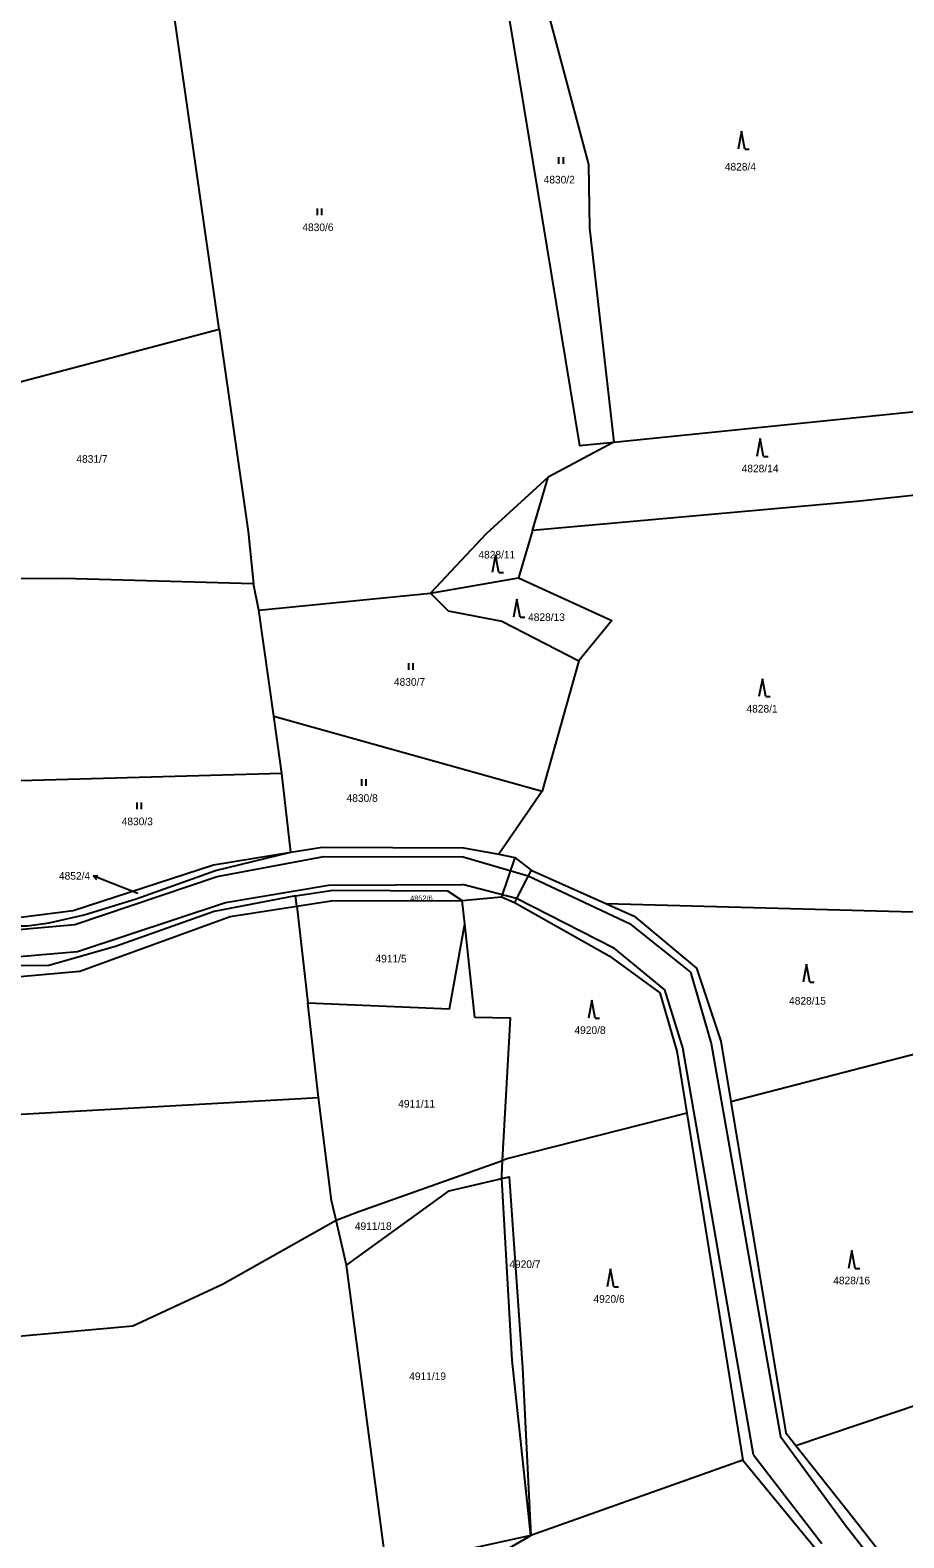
# Model space of a CAD drawing. Extents: x -733394 to -722299, y -1082822 to -1075049.
# Drawn here: x -724816.4 to -724621.4, y -1079454.3 to -1079117.9 of the extents above; entities that cross this region are included whole.
import ezdxf

# ---------------------------------------------------------------- set-up
doc = ezdxf.new("R2010")
doc.units = 0
for name, color, linetype in [('Hranice parcel', 7, 'Continuous'), ('Parcelní čísla', 7, 'Continuous'), ('Pop  PČ popisy', 7, 'Continuous'), ('Vnitřní kresba', 7, 'Continuous'), ('Značky kultur', 7, 'Continuous')]:
    doc.layers.add(name, color=color, linetype=linetype)

msp = doc.modelspace()

# ---------------------------------------------------------------- linework, layer by layer
at = {"layer": 'Hranice parcel'}
for p, q in [((-724774.25, -1079184.64), (-724784.96, -1079109.76)), ((-724846.23, -1079203.71), (-724774.25, -1079184.64)), ((-724686.12, -1079209.86), (-724609.05, -1079202.01)), ((-724686.12, -1079209.86), (-724700.82, -1079217.7)), ((-724704.34, -1079229.6), (-724700.82, -1079217.7)), ((-724704.34, -1079229.6), (-724707.45, -1079240.11)), ((-724766.57, -1079241.48), (-724809.02, -1079240.28)), ((-724727.08, -1079243.57), (-724707.45, -1079240.11)), ((-724765.38, -1079247.33), (-724766.57, -1079241.48)), ((-724765.38, -1079247.33), (-724727.08, -1079243.57)), ((-724762.05, -1079271.02), (-724765.38, -1079247.33)), ((-724693.99, -1079258.68), (-724702.12, -1079287.76)), ((-724760.25, -1079283.8), (-724762.05, -1079271.02)), ((-724762.05, -1079271.02), (-724702.12, -1079287.76)), ((-724760.25, -1079283.8), (-724855.94, -1079286.45)), ((-724758.27, -1079301.38), (-724760.25, -1079283.8)), ((-724702.12, -1079287.76), (-724711.83, -1079301.83)), ((-724756.92, -1079313.39), (-724757.18, -1079311.07)), ((-724756.92, -1079313.39), (-724754.48, -1079334.97)), ((-724719.43, -1079317.32), (-724719.99, -1079312.12)), ((-724687.95, -1079312.79), (-724604.12, -1079315.09)), ((-724717.2, -1079338.21), (-724719.43, -1079317.32)), ((-724752.1, -1079356.07), (-724754.48, -1079334.97)), ((-724660.05, -1079357.01), (-724602.38, -1079342.01)), ((-724669.88, -1079359.59), (-724657.34, -1079436.98)), ((-724711.19, -1079373.51), (-724711, -1079370.17)), ((-724711.15, -1079374.16), (-724711.19, -1079373.51)), ((-724708.87, -1079414.67), (-724711.15, -1079374.16)), ((-724745.85, -1079393.48), (-724748.12, -1079383.47)), ((-724704.65, -1079453.8), (-724708.87, -1079414.67)), ((-724657.34, -1079436.98), (-724704.65, -1079453.8)), ((-724721.15, -1079463.29), (-724704.65, -1079453.8))]:
    msp.add_line(p, q, dxfattribs=at)
for points in [[(-724711.56, -1079103.08), (-724693.78, -1079210.64), (-724686.12, -1079209.86)], [(-724702.35, -1079102.02), (-724701.92, -1079109.87), (-724691.84, -1079147.88), (-724691.55, -1079162.1), (-724686.12, -1079209.86)], [(-724774.25, -1079184.64), (-724767.8, -1079229.79), (-724766.57, -1079241.48)], [(-724700.82, -1079217.7), (-724714.65, -1079230.35), (-724727.08, -1079243.57)], [(-724611.16, -1079220.88), (-724631.88, -1079223.1), (-724704.34, -1079229.6)], [(-724809.02, -1079240.28), (-724820.31, -1079240.39), (-724841.43, -1079226.71), (-724843.01, -1079226.53)], [(-724707.45, -1079240.11), (-724686.59, -1079249.68), (-724693.99, -1079258.68)], [(-724727.08, -1079243.57), (-724723.1, -1079247.5), (-724711.16, -1079249.84), (-724693.99, -1079258.68)], [(-724826.76, -1079316.92), (-724829.14, -1079317.81), (-724817.02, -1079317.77), (-724812.17, -1079317.11), (-724804.4, -1079315.36), (-724792.78, -1079311.76), (-724775.06, -1079305.43), (-724758.27, -1079301.38)], [(-724826.76, -1079316.92), (-724806.81, -1079314.38), (-724775.49, -1079304.18), (-724758.27, -1079301.38)], [(-724758.27, -1079301.38), (-724751.23, -1079300.24), (-724719.73, -1079300.35), (-724711.83, -1079301.83)], [(-724711.83, -1079301.83), (-724708.23, -1079302.5), (-724704.63, -1079305.34), (-724687.95, -1079312.79)], [(-724757.18, -1079311.07), (-724775.37, -1079314.55), (-724797.4, -1079322.42), (-724812.27, -1079326.62), (-724834.54, -1079326.82), (-724853.26, -1079324.88), (-724874.54, -1079322.68), (-724887.84, -1079322.14), (-724899.1, -1079321.98), (-724910.74, -1079323.54), (-724920.36, -1079325.88), (-724925.65, -1079329.37), (-724930.39, -1079334.97), (-724933.97, -1079342.06), (-724934.7, -1079348.79)], [(-724757.18, -1079311.07), (-724748.81, -1079309.85), (-724723.27, -1079309.98), (-724719.99, -1079312.12)], [(-724719.99, -1079312.12), (-724718.48, -1079311.98), (-724711.25, -1079311.29), (-724708.36, -1079312.61), (-724687.22, -1079324.49), (-724675.87, -1079332.77), (-724672.12, -1079345.78), (-724669.88, -1079359.59)], [(-724932.92, -1079348), (-724929.09, -1079336.6), (-724919.84, -1079327.83), (-724906.28, -1079324.98), (-724891.9, -1079323.72), (-724876.54, -1079324.18), (-724848.26, -1079327.18), (-724827.08, -1079329.81), (-724805.37, -1079327.9), (-724771.81, -1079315.69), (-724756.92, -1079313.39)], [(-724756.92, -1079313.39), (-724749.23, -1079312.21), (-724719.99, -1079312.12)], [(-724687.95, -1079312.79), (-724681.63, -1079315.62), (-724667.68, -1079327.23), (-724662.29, -1079343.54), (-724660.05, -1079357.01)], [(-724754.48, -1079334.97), (-724722.82, -1079336.3), (-724719.43, -1079317.32)], [(-724711, -1079370.17), (-724709.2, -1079338.4), (-724717.2, -1079338.21)], [(-724932.9, -1079366.27), (-724845.04, -1079361.31), (-724752.1, -1079356.07)], [(-724748.12, -1079383.47), (-724749.17, -1079379.09), (-724752.1, -1079356.07)], [(-724660.05, -1079357.01), (-724647.75, -1079430.93), (-724645.5, -1079433.76)], [(-724669.88, -1079359.59), (-724709.74, -1079369.72), (-724711, -1079370.17)], [(-724748.12, -1079383.47), (-724743.05, -1079381.54), (-724711, -1079370.17)], [(-724745.85, -1079393.48), (-724722.9, -1079376.93), (-724711.15, -1079374.16)], [(-724711.15, -1079374.16), (-724709.55, -1079373.78), (-724706.57, -1079416.43), (-724704.65, -1079453.8)], [(-724932.85, -1079417.47), (-724833.9, -1079410.7), (-724793.49, -1079407.03), (-724773.5, -1079397.76), (-724748.12, -1079383.47)], [(-724704.65, -1079453.8), (-724724.72, -1079458.19), (-724737.15, -1079459.34), (-724745.85, -1079393.48)], [(-724645.5, -1079433.76), (-724603.33, -1079419.55), (-724576.92, -1079410.07)], [(-724645.5, -1079433.76), (-724632.63, -1079449.98), (-724619.81, -1079466.47), (-724607.38, -1079490.77), (-724605.86, -1079494.85)], [(-724657.34, -1079436.98), (-724641.16, -1079456.68), (-724629.63, -1079471.46), (-724618.05, -1079494.94), (-724616.17, -1079499.81)]]:
    msp.add_lwpolyline(points, dxfattribs=at)
at = {"layer": 'Pop  PČ popisy'}
for p, q in [((-724802.41, -1079306.66), (-724801.3, -1079306.55)), ((-724799.61, -1079307.73), (-724802.41, -1079306.66)), ((-724802.41, -1079306.66), (-724801.66, -1079307.48)), ((-724792.41, -1079310.56), (-724799.61, -1079307.73))]:
    msp.add_line(p, q, dxfattribs=at)
at = {"layer": 'Vnitřní kresba'}
for p, q in [((-724774.66, -1079306.78), (-724750.89, -1079302.28)), ((-724750.89, -1079302.28), (-724719.77, -1079302.38)), ((-724719.77, -1079302.38), (-724705.28, -1079306.6)), ((-724708.23, -1079302.5), (-724711.25, -1079311.29)), ((-724806.48, -1079317.52), (-724774.66, -1079306.78)), ((-724705.28, -1079306.6), (-724707.88, -1079311.68)), ((-724704.63, -1079305.34), (-724705.28, -1079306.6)), ((-724705.28, -1079306.6), (-724682.64, -1079317.23)), ((-724772.81, -1079312.56), (-724749.82, -1079308.69)), ((-724749.82, -1079308.69), (-724719.91, -1079308.57)), ((-724707.88, -1079311.68), (-724719.91, -1079308.57)), ((-724707.88, -1079311.68), (-724708.36, -1079312.61)), ((-724686.14, -1079322.78), (-724707.88, -1079311.68)), ((-724805.84, -1079323.53), (-724772.81, -1079312.56)), ((-724826.82, -1079319.33), (-724806.48, -1079317.52)), ((-724682.64, -1079317.23), (-724669.05, -1079328.15)), ((-724826.97, -1079325.34), (-724805.84, -1079323.53)), ((-724686.14, -1079322.78), (-724674.81, -1079332.05)), ((-724669.05, -1079328.15), (-724664.44, -1079344.03)), ((-724674.81, -1079332.05), (-724670.7, -1079345.46)), ((-724664.44, -1079344.03), (-724648.97, -1079431.75)), ((-724668.31, -1079359.17), (-724670.7, -1079345.46)), ((-724654.96, -1079435.8), (-724668.31, -1079359.17)), ((-724648.97, -1079431.75), (-724634.53, -1079451.47)), ((-724654.96, -1079435.8), (-724639.75, -1079455.57)), ((-724634.53, -1079451.47), (-724621.86, -1079467.51))]:
    msp.add_line(p, q, dxfattribs=at)
at = {"layer": 'Značky kultur'}
for p, q in [((-724657.66, -1079140.47), (-724658.41, -1079144.47)), ((-724656.91, -1079144.47), (-724657.66, -1079140.47)), ((-724698.42, -1079147.79), (-724698.42, -1079146.29)), ((-724697.42, -1079147.79), (-724697.42, -1079146.29)), ((-724656.91, -1079144.47), (-724655.91, -1079144.47)), ((-724752.32, -1079159.22), (-724752.32, -1079157.72)), ((-724751.32, -1079159.22), (-724751.32, -1079157.72)), ((-724653.47, -1079209.03), (-724654.22, -1079213.03)), ((-724652.72, -1079213.03), (-724653.47, -1079209.03)), ((-724652.72, -1079213.03), (-724651.72, -1079213.03)), ((-724712.54, -1079234.97), (-724713.29, -1079238.97)), ((-724711.79, -1079238.97), (-724712.54, -1079234.97)), ((-724711.79, -1079238.97), (-724710.79, -1079238.97)), ((-724707.79, -1079244.9), (-724708.54, -1079248.9)), ((-724707.04, -1079248.9), (-724707.79, -1079244.9)), ((-724707.04, -1079248.9), (-724706.04, -1079248.9)), ((-724731.92, -1079260.67), (-724731.92, -1079259.17)), ((-724730.92, -1079260.67), (-724730.92, -1079259.17)), ((-724653, -1079262.64), (-724653.75, -1079266.64)), ((-724652.25, -1079266.64), (-724653, -1079262.64)), ((-724652.25, -1079266.64), (-724651.25, -1079266.64)), ((-724742.44, -1079286.57), (-724742.44, -1079285.07)), ((-724741.44, -1079286.57), (-724741.44, -1079285.07)), ((-724792.57, -1079291.78), (-724792.57, -1079290.28)), ((-724791.57, -1079291.78), (-724791.57, -1079290.28)), ((-724643.17, -1079326.34), (-724643.92, -1079330.34)), ((-724642.42, -1079330.34), (-724643.17, -1079326.34)), ((-724642.42, -1079330.34), (-724641.42, -1079330.34)), ((-724691.09, -1079334.36), (-724691.84, -1079338.36)), ((-724690.34, -1079338.36), (-724691.09, -1079334.36)), ((-724690.34, -1079338.36), (-724689.34, -1079338.36)), ((-724633.02, -1079390.22), (-724633.77, -1079394.22)), ((-724632.27, -1079394.22), (-724633.02, -1079390.22)), ((-724686.88, -1079394.34), (-724687.63, -1079398.34)), ((-724686.13, -1079398.34), (-724686.88, -1079394.34)), ((-724632.27, -1079394.22), (-724631.27, -1079394.22)), ((-724686.13, -1079398.34), (-724685.13, -1079398.34))]:
    msp.add_line(p, q, dxfattribs=at)

# ---------------------------------------------------------------- texts
at = {"layer": 'Parcelní čísla'}
for s, height, p in [('4828/4', 1.7, (-724661.38, -1079149.25)), ('4830/2', 1.7, (-724701.82, -1079152.14)), ('4830/6', 1.7, (-724755.68, -1079162.77)), ('4831/7', 1.7, (-724806.12, -1079214.46)), ('4828/14', 1.7, (-724657.62, -1079216.58)), ('4828/11', 1.7, (-724716.38, -1079235.82)), ('4828/13', 1.7, (-724705.29, -1079249.75)), ('4830/7', 1.7, (-724735.24, -1079264.22)), ('4828/1', 1.7, (-724656.54, -1079270.19)), ('4830/8', 1.7, (-724745.81, -1079290.12)), ('4830/3', 1.7, (-724796, -1079295.33)), ('4852/4', 1.7, (-724810.01, -1079307.48)), ('4852/6', 1.19, (-724731.62, -1079312.22)), ('4911/5', 1.7, (-724739.36, -1079325.95)), ('4828/15', 1.7, (-724647.04, -1079335.36)), ('4920/8', 1.7, (-724694.94, -1079341.91)), ('4911/11', 1.7, (-724734.28, -1079358.33)), ('4911/18', 1.7, (-724743.97, -1079385.64)), ('4920/7', 1.7, (-724709.48, -1079394.13)), ('4828/16', 1.7, (-724637.18, -1079397.77)), ('4920/6', 1.7, (-724690.7, -1079401.89)), ('4911/19', 1.7, (-724731.83, -1079419.13))]:
    msp.add_text(s, height=height, dxfattribs=at).set_placement(p)

doc.saveas('drawing.dxf')
